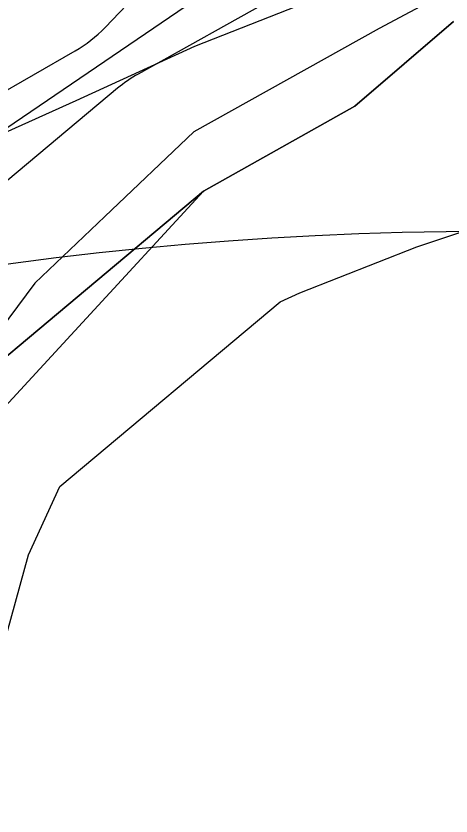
# Model space of a CAD drawing. Extents: x -690419 to -685080, y -987825 to -981190.
# Drawn here: x -686504.7 to -686407.4, y -984786.7 to -984607.7 of the extents above; entities that cross this region are included whole.
import ezdxf

# ---------------------------------------------------------------- set-up
doc = ezdxf.new("R2010")
doc.units = 0
for name, color, linetype in [('BPEJ (S) - hranice', 7, 'Continuous'), ('Docházková izochrona VLAK (S)', 7, 'Continuous'), ('Lesy hospodářské', 7, 'Continuous'), ('OP lesa 30 m (S)', 7, 'Continuous'), ('OP silnic (S)', 7, 'Continuous'), ('OP železniční dráhy a vlečky (S)', 7, 'Continuous'), ('Plochy dopravy drážní DD (S)', 7, 'Continuous'), ('Plochy přírodní všeobecné NU (S)', 7, 'Continuous'), ('Regulační bloky STABILIZOVANÉ (S)', 7, 'Continuous'), ('USES LBC (S)', 7, 'Continuous'), ('USES_ŠRAFY (S)', 7, 'Continuous'), ('Železniční dráha celostátní (S) - osa', 7, 'Continuous')]:
    doc.layers.add(name, color=color, linetype=linetype)

msp = doc.modelspace()

# ---------------------------------------------------------------- linework, layer by layer
at = {"layer": 'BPEJ (S) - hranice'}
msp.add_lwpolyline([(-686358.32, -984575.77), (-686423.46, -984610.49), (-686464.9, -984633.64), (-686484.87, -984652.62), (-686500.51, -984667.47), (-686521.67, -984695.91), (-686536.33, -984728.87), (-686544.93, -984745.62), (-686551.32, -984750.47), (-686567.63, -984750.69), (-686598.71, -984742.76), (-686612.71, -984799.08)], dxfattribs=at)
at = {"layer": 'Docházková izochrona VLAK (S)'}
msp.add_arc((-686398.38, -985456.12), 800, 77.86547, 344.11337, dxfattribs=at)
at = {"layer": 'Lesy hospodářské'}
msp.add_lwpolyline([(-686648.69, -985091.04), (-686656.48, -985066.76), (-686659.99, -985055.82), (-686669.07, -985027.56), (-686674.57, -985005.34), (-686668.08, -985002.01), (-686524.11, -984928.05), (-686587.73, -984931.67), (-686632.66, -984925.68), (-686633.08, -984925.63), (-686629.54, -984906.36), (-686628.8, -984902.33), (-686612.97, -984832.58), (-686595.78, -984756.8), (-686561.23, -984765.3), (-686544.42, -984769.43), (-686522.41, -984728.46), (-686518.68, -984719.05), (-686510.7, -984698.9), (-686489.83, -984676.27), (-686462.72, -984646.89), (-686428.85, -984627.9), (-686406.82, -984608.95)], dxfattribs=at)
at = {"layer": 'OP lesa 30 m (S)'}
for p, q in [((-686484.79, -984610.27), (-686473.4, -984598.36)), ((-686481.98, -984623.89), (-686538.62, -984671.32))]:
    msp.add_line(p, q, dxfattribs=at)
for points in [[(-686441.67, -984599.35), (-686446.14, -984603.2), (-686477.39, -984620.72)], [(-686575.03, -984675.36), (-686538.19, -984642.39), (-686491.51, -984615.53)]]:
    msp.add_lwpolyline(points, dxfattribs=at)
for centre, start, end in [((-686506.47, -984589.53), 299.917, 316.2759), ((-686462.72, -984646.89), 119.2782, 129.9426)]:
    msp.add_arc(centre, 30, start, end, dxfattribs=at)
at = {"layer": 'OP silnic (S)'}
msp.add_lwpolyline([(-686647.36, -985083.7), (-686648.23, -985078), (-686659.27, -984960.31), (-686660.74, -984919.84), (-686660.23, -984903.18), (-686655.74, -984862.1), (-686650.46, -984841.07), (-686641.77, -984808.33), (-686630.6, -984780.43), (-686613.86, -984747.73), (-686594.82, -984717.4), (-686574.97, -984692.81), (-686547.53, -984664.67), (-686538.49, -984656.94), (-686514.32, -984637.84), (-686466.6, -984605.44), (-686393.38, -984557.36)], dxfattribs=at)
at = {"layer": 'OP železniční dráhy a vlečky (S)'}
msp.add_lwpolyline([(-686520.59, -984787.65), (-686517.56, -984782.79), (-686515.51, -984777.44), (-686501.89, -984728.3), (-686494.89, -984712.96), (-686445.63, -984671.71), (-686441.17, -984669.66), (-686415, -984659.35), (-686377.8, -984647.03)], dxfattribs=at)
at = {"layer": 'Plochy dopravy drážní DD (S)'}
msp.add_lwpolyline([(-686406.82, -984608.95), (-686428.85, -984627.9), (-686462.72, -984646.89), (-686519.36, -984694.32), (-686530.17, -984718), (-686544.42, -984769.43), (-686601.13, -984744.05), (-686629.17, -984885.94), (-686639.43, -984924.78), (-686653.29, -984950.86), (-686659.05, -984989.15), (-686677.57, -984993.21), (-686674.57, -985005.34), (-686669.07, -985027.56), (-686656.48, -985066.76), (-686648.69, -985091.04)], dxfattribs=at)
at = {"layer": 'Plochy přírodní všeobecné NU (S)'}
msp.add_lwpolyline([(-686401.56, -984959.02), (-686431.83, -984949.9), (-686480.07, -984940.34), (-686524.11, -984928.05), (-686674.57, -985005.34), (-686677.57, -984993.21), (-686659.05, -984989.15), (-686653.29, -984950.86), (-686639.43, -984924.78), (-686629.17, -984885.94), (-686601.13, -984744.05), (-686544.42, -984769.43), (-686530.17, -984718), (-686519.36, -984694.32), (-686462.72, -984646.89), (-686428.85, -984627.9), (-686406.82, -984608.95)], dxfattribs=at)
at = {"layer": 'Regulační bloky STABILIZOVANÉ (S)'}
for points in [[(-686401.56, -984959.02), (-686431.83, -984949.9), (-686480.07, -984940.34), (-686524.11, -984928.05), (-686674.57, -985005.34), (-686677.57, -984993.21), (-686659.05, -984989.15), (-686653.29, -984950.86), (-686639.43, -984924.78), (-686629.17, -984885.94), (-686601.13, -984744.05), (-686544.42, -984769.43), (-686530.17, -984718), (-686519.36, -984694.32), (-686462.72, -984646.89), (-686428.85, -984627.9), (-686406.82, -984608.95)], [(-686406.82, -984608.95), (-686428.85, -984627.9), (-686462.72, -984646.89), (-686519.36, -984694.32), (-686530.17, -984718), (-686544.42, -984769.43), (-686601.13, -984744.05), (-686629.17, -984885.94), (-686639.43, -984924.78), (-686653.29, -984950.86), (-686659.05, -984989.15), (-686677.57, -984993.21), (-686674.57, -985005.34), (-686669.07, -985027.56), (-686656.48, -985066.76), (-686648.69, -985091.04)]]:
    msp.add_lwpolyline(points, dxfattribs=at)
at = {"layer": 'USES LBC (S)'}
msp.add_lwpolyline([(-686406.82, -984608.95), (-686428.85, -984627.9), (-686462.72, -984646.89), (-686519.36, -984694.32), (-686530.17, -984718), (-686544.42, -984769.43), (-686601.13, -984744.05), (-686629.17, -984885.94), (-686639.43, -984924.78), (-686653.29, -984950.86), (-686659.05, -984989.15), (-686677.57, -984993.21), (-686674.57, -985005.34), (-686524.11, -984928.05), (-686480.07, -984940.34), (-686431.83, -984949.9), (-686401.56, -984959.02)], dxfattribs=at)
at = {"layer": 'USES_ŠRAFY (S)'}
msp.add_lwpolyline([(-686406.82, -984608.95), (-686428.85, -984627.9), (-686462.72, -984646.89), (-686519.36, -984694.32), (-686530.17, -984718), (-686544.42, -984769.43), (-686601.13, -984744.05), (-686629.17, -984885.94), (-686639.43, -984924.78), (-686653.29, -984950.86), (-686659.05, -984989.15), (-686677.57, -984993.21), (-686674.57, -985005.34), (-686524.11, -984928.05), (-686480.07, -984940.34), (-686431.83, -984949.9), (-686401.56, -984959.02)], dxfattribs=at)
at = {"layer": 'Železniční dráha celostátní (S) - osa'}
msp.add_lwpolyline([(-686669.86, -985085.59), (-686675.92, -985064.25), (-686679.85, -985044.96), (-686682.35, -985027.07), (-686683.46, -985006.14), (-686682.07, -984981.11), (-686678.06, -984949.28), (-686667.81, -984900.84), (-686658.61, -984860.06), (-686635.66, -984783.02), (-686629.43, -984766.43), (-686622.41, -984750.23), (-686614.74, -984736.24), (-686604.63, -984717.92), (-686592.35, -984700.58), (-686580.02, -984686.67), (-686552.32, -984661.45), (-686531.02, -984646.56), (-686514.01, -984636.85), (-686491.24, -984626.64), (-686464.71, -984614.45), (-686435.45, -984602.92), (-686395.35, -984589.64)], dxfattribs=at)

doc.saveas('drawing.dxf')
